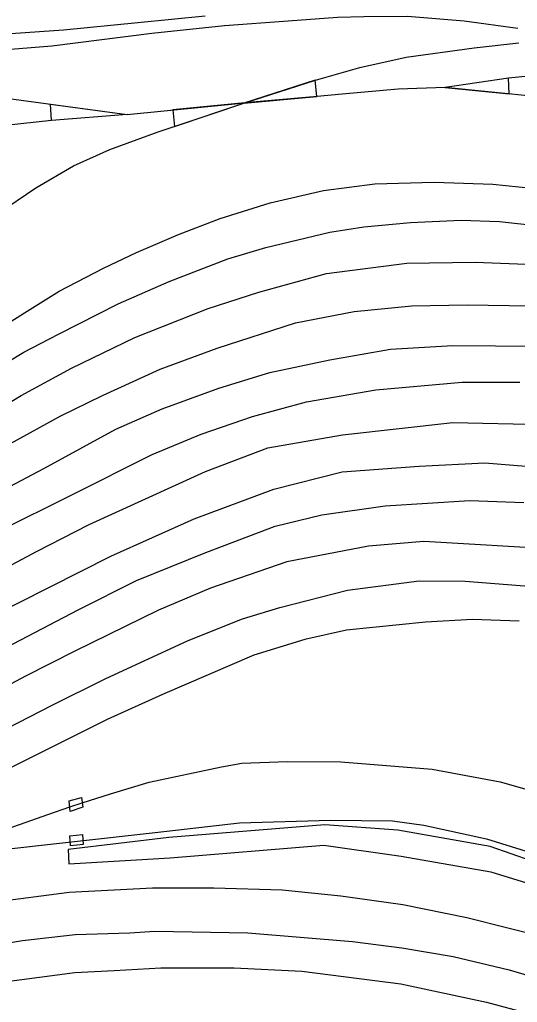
# Model space of a CAD drawing. Extents: x 6541740 to 6566395, y 5525066 to 5530361.
# Drawn here: x 6553932.4 to 6553961, y 5525397.5 to 5525454 of the extents above; entities that cross this region are included whole.
import ezdxf

# ---------------------------------------------------------------- set-up
doc = ezdxf.new("R2010")
doc.units = 0
for name, color, linetype in [('TOR_PS_OPIS_T-ukresy', 7, 'Continuous'), ('TOR_PS_T-rowy otwarte nieumocnione', 7, 'Continuous'), ('TOR_PS_T-wypelnienia', 7, 'Continuous')]:
    doc.layers.add(name, color=color, linetype=linetype)

msp = doc.modelspace()

# ---------------------------------------------------------------- linework, layer by layer
at = {"layer": 'TOR_PS_OPIS_T-ukresy'}
for points in [[(6553877.217, 5525430.746), (6553882.208, 5525434.272), (6553886.809, 5525437.524), (6553892.037, 5525441.33), (6553896.393, 5525444.29), (6553900.2, 5525446.93), (6553903.533, 5525448.52), (6553905.143, 5525449.195), (6553907.868, 5525450.021), (6553913.673, 5525450.757), (6553918.136, 5525451.151), (6553922.475, 5525451.519), (6553928.244, 5525452.062), (6553934.203, 5525452.543), (6553939.952, 5525453.27), (6553944.134, 5525453.71), (6553947.794, 5525453.964), (6553950.626, 5525454.181), (6553952.142, 5525454.215), (6553954.661, 5525454.233), (6553957.914, 5525453.964), (6553961.018, 5525453.56)], [(6553924.014, 5525436.834), (6553927.896, 5525440.248), (6553931.049, 5525442.875), (6553933.277, 5525444.38), (6553935.44, 5525445.63), (6553937.53, 5525446.585), (6553940.319, 5525447.582), (6553941.291, 5525447.917), (6553945.256, 5525449.241), (6553949.371, 5525450.568), (6553951.919, 5525451.286), (6553954.588, 5525451.886), (6553958.498, 5525452.425), (6553961.064, 5525452.708)], [(6553903.874, 5525451.083), (6553906.104, 5525451.667), (6553909.595, 5525451.983), (6553912.866, 5525451.715), (6553918.136, 5525451.151), (6553922.436, 5525450.656), (6553923.945, 5525450.44), (6553928.32, 5525449.831), (6553931.005, 5525449.596), (6553938.542, 5525448.595)], [(6554021.463, 5525414.393), (6554017.286, 5525417.697), (6554012.567, 5525421.486), (6554007.403, 5525425.655), (6554004.004, 5525428.274), (6553998.608, 5525432.477), (6553993.087, 5525436.811), (6553987.168, 5525441.486), (6553981.707, 5525445.458), (6553978.357, 5525447.401), (6553975.542, 5525448.697), (6553973.368, 5525449.456), (6553970.625, 5525450.368), (6553968.347, 5525450.739), (6553966.032, 5525450.924), (6553964.406, 5525450.923), (6553963.143, 5525450.943), (6553960.476, 5525450.684), (6553956.829, 5525450.142)], [(6553982.933, 5525441.931), (6553981.173, 5525443.061), (6553979.063, 5525444.262), (6553974.604, 5525446.575), (6553971.806, 5525447.593), (6553968.053, 5525448.78), (6553964.834, 5525449.341), (6553956.829, 5525450.142), (6553954.128, 5525450.04), (6553950.895, 5525449.763), (6553949.472, 5525449.626), (6553945.3, 5525449.255)], [(6553938.542, 5525448.595), (6553945.3, 5525449.255)], [(6553938.542, 5525448.595), (6553934.174, 5525448.239)], [(6553934.174, 5525448.239), (6553931.545, 5525447.948)], [(6553929.198, 5525435.024), (6553932.623, 5525437.177), (6553934.632, 5525438.431), (6553937.183, 5525439.759), (6553939.065, 5525440.656), (6553941.482, 5525441.684), (6553943.877, 5525442.612), (6553946.762, 5525443.518), (6553949.833, 5525444.226), (6553952.776, 5525444.611), (6553956.189, 5525444.696), (6553959.577, 5525444.592), (6553963.318, 5525444.209)], [(6553918.233, 5525425.133), (6553922.067, 5525428.124), (6553924.68, 5525430.006), (6553927.077, 5525431.608), (6553929.075, 5525432.816), (6553932.591, 5525434.916), (6553934.587, 5525435.963), (6553938.018, 5525437.709), (6553940.954, 5525438.992), (6553944.319, 5525440.29), (6553946.511, 5525440.942), (6553950.203, 5525441.83), (6553952.155, 5525442.124), (6553954.839, 5525442.374), (6553957.755, 5525442.507), (6553959.948, 5525442.428), (6553962.214, 5525442.182)], [(6553909.071, 5525415.285), (6553914.2, 5525419.727), (6553917.887, 5525422.658), (6553922.416, 5525425.998), (6553925.175, 5525427.905), (6553928.908, 5525430.308), (6553932.447, 5525432.433), (6553935.338, 5525434.007), (6553938.97, 5525435.772), (6553943.19, 5525437.443), (6553946.105, 5525438.379), (6553950.002, 5525439.438), (6553954.621, 5525440.034), (6553958.564, 5525440.106), (6553961.96, 5525439.965)], [(6553901.267, 5525406.945), (6553908.524, 5525412.649), (6553912.281, 5525415.599), (6553916.169, 5525418.692), (6553919.957, 5525421.713), (6553924.35, 5525425.021), (6553927.439, 5525427.024), (6553931.816, 5525429.677), (6553934.687, 5525431.238), (6553937.126, 5525432.431), (6553940.429, 5525433.946), (6553943.713, 5525435.154), (6553948.217, 5525436.607), (6553951.592, 5525437.267), (6553954.909, 5525437.593), (6553958.093, 5525437.641), (6553961.711, 5525437.595)], [(6553916.169, 5525418.692), (6553920.145, 5525420.919), (6553925.054, 5525423.598), (6553927.489, 5525424.934), (6553933.744, 5525428.241), (6553937.888, 5525430.49), (6553940.54, 5525431.662), (6553943.811, 5525432.862), (6553946.74, 5525433.762), (6553950.185, 5525434.491), (6553953.688, 5525435.095), (6553957.263, 5525435.311), (6553962.18, 5525435.271)], [(6553908.524, 5525412.649), (6553917.546, 5525417.557), (6553918.527, 5525418.028), (6553922.051, 5525419.815), (6553926.599, 5525422.251), (6553931.127, 5525424.631), (6553935.307, 5525426.697), (6553939.978, 5525429.035), (6553942.791, 5525430.209), (6553945.746, 5525431.216), (6553948.848, 5525432.077), (6553952.837, 5525432.752), (6553957.813, 5525433.2), (6553961.117, 5525433.196)], [(6553904.144, 5525405.649), (6553906.459, 5525407.388), (6553911.062, 5525410.974), (6553913.191, 5525412.399), (6553914.869, 5525413.546), (6553919.922, 5525416.286), (6553924.652, 5525418.876), (6553928.494, 5525420.902), (6553933.313, 5525423.456), (6553936.351, 5525425.016), (6553943.034, 5525428.07), (6553946.632, 5525429.416), (6553950.916, 5525430.172), (6553957.262, 5525430.873), (6553962.474, 5525430.761)], [(6553906.459, 5525407.388), (6553910.342, 5525409.511), (6553916.748, 5525412.617), (6553924.641, 5525416.715), (6553930.529, 5525419.632), (6553937.591, 5525423.193), (6553942.384, 5525425.338), (6553946.978, 5525427.047), (6553950.905, 5525428.048), (6553955.328, 5525428.37), (6553959.109, 5525428.559), (6553964.052, 5525428.15)], [(6553897.957, 5525400.66), (6553909.276, 5525407.04), (6553913.197, 5525408.923), (6553917.674, 5525410.975), (6553921.782, 5525412.929), (6553926.297, 5525415.231), (6553931.572, 5525417.944), (6553935.71, 5525420.114), (6553939.064, 5525421.797), (6553943.067, 5525423.415), (6553947.057, 5525424.92), (6553949.729, 5525425.565), (6553953.372, 5525426.08), (6553958.248, 5525426.388), (6553961.356, 5525426.282)], [(6553963.409, 5525423.587), (6553955.607, 5525424.04), (6553952.413, 5525423.776), (6553947.725, 5525422.86), (6553943.338, 5525421.362), (6553940.346, 5525420.099), (6553935.522, 5525417.741), (6553932.685, 5525416.293), (6553926.895, 5525413.22), (6553923.054, 5525411.16), (6553916.749, 5525407.711), (6553912.926, 5525405.414)], [(6553894.213, 5525397.653), (6553898.278, 5525399.775), (6553903.206, 5525402.072), (6553903.805, 5525402.33), (6553906.358, 5525403.188), (6553910.424, 5525404.639), (6553912.926, 5525405.414), (6553916.892, 5525406.816), (6553919.3, 5525407.632), (6553922.572, 5525408.845), (6553926.891, 5525410.826), (6553929.654, 5525412.282), (6553934.221, 5525414.63), (6553937.272, 5525416.149), (6553942.05, 5525418.343), (6553945.166, 5525419.584), (6553947.324, 5525420.251), (6553951.218, 5525421.245), (6553955.339, 5525421.768), (6553957.974, 5525421.755), (6553962.114, 5525421.44)], [(6553961.09, 5525419.454), (6553958.409, 5525419.563), (6553955.704, 5525419.392), (6553951.158, 5525418.948), (6553948.75, 5525418.408), (6553945.817, 5525417.497), (6553940.56, 5525415.238), (6553937.381, 5525413.804), (6553931.194, 5525410.713), (6553927.795, 5525409.095), (6553924.26, 5525407.472), (6553922.747, 5525406.779), (6553920.409, 5525405.866), (6553916.168, 5525404.395)]]:
    msp.add_lwpolyline(points, dxfattribs=at)
for points in [[(6553945.256, 5525449.241), (6553949.44, 5525449.623), (6553949.352, 5525450.562)], [(6553956.829, 5525450.142), (6553960.52, 5525449.773), (6553960.474, 5525450.684)], [(6553938.542, 5525448.595), (6553934.174, 5525448.239), (6553934.13, 5525449.181)], [(6553945.3, 5525449.255), (6553941.162, 5525448.851), (6553941.253, 5525447.905)]]:
    msp.add_lwpolyline(points, close=True, dxfattribs=at)
at = {"layer": 'TOR_PS_T-rowy otwarte nieumocnione'}
for points in [[(6553905.079, 5525395.749), (6553907.448, 5525397.578), (6553908.826, 5525398.513), (6553910.654, 5525399.63), (6553912.372, 5525400.458), (6553915.512, 5525401.825), (6553918.304, 5525402.872), (6553920.719, 5525403.69), (6553922.461, 5525404.265), (6553926.511, 5525405.706), (6553930.631, 5525407.176), (6553934.038, 5525408.353), (6553935.232, 5525408.785), (6553935.949, 5525409.017), (6553937.585, 5525409.538), (6553939.793, 5525410.2), (6553943.953, 5525411.08), (6553945.134, 5525411.29), (6553947.743, 5525411.383), (6553950.828, 5525411.367), (6553956.075, 5525410.946), (6553959.992, 5525410.213), (6553961.817, 5525409.708)], [(6553926.511, 5525405.706), (6553930.676, 5525406.262), (6553940.14, 5525407.299), (6553944.99, 5525407.858), (6553950.238, 5525408.014), (6553953.801, 5525407.982), (6553955.607, 5525407.729), (6553959.201, 5525406.939), (6553962.046, 5525406.066), (6553963.866, 5525405.457), (6553966.318, 5525404.483)], [(6553993.509, 5525388.387), (6553983.174, 5525392.968), (6553976.971, 5525395.753), (6553973.085, 5525397.547), (6553968.745, 5525399.243), (6553966.911, 5525399.986), (6553962.641, 5525401.254), (6553958.079, 5525402.411), (6553954.392, 5525403.152), (6553950.831, 5525403.646), (6553947.454, 5525403.984), (6553943.513, 5525404.115), (6553939.99, 5525404.111), (6553935.203, 5525403.866), (6553930.782, 5525403.276), (6553926.504, 5525402.563), (6553922.239, 5525401.574), (6553916.722, 5525399.938), (6553914.151, 5525398.918), (6553910.694, 5525397.496), (6553905.358, 5525394.857), (6553901.295, 5525392.748)], [(6553938.694, 5525401.539), (6553940.128, 5525401.644), (6553945.471, 5525401.548), (6553951.498, 5525401.043), (6553954.334, 5525400.674), (6553957.296, 5525400.17), (6553960.504, 5525399.41), (6553963.687, 5525398.474), (6553966.829, 5525397.508), (6553971.751, 5525395.617), (6553976.775, 5525393.512), (6553985.614, 5525389.468), (6553989.095, 5525387.93), (6553994.789, 5525385.406)], [(6553891.297, 5525384.929), (6553895.266, 5525387.022), (6553904.859, 5525391.973), (6553911.127, 5525395.126), (6553918.134, 5525397.91), (6553921.924, 5525399.042), (6553926.703, 5525400.14), (6553932.513, 5525401.091), (6553935.541, 5525401.442), (6553938.694, 5525401.539)], [(6553890.455, 5525381.461), (6553907.11, 5525390.776), (6553911.526, 5525392.987), (6553914.98, 5525394.424), (6553918.037, 5525395.612), (6553920.505, 5525396.415), (6553923.809, 5525397.236), (6553926.918, 5525397.935), (6553931.465, 5525398.726), (6553935.521, 5525399.254), (6553937.785, 5525399.368), (6553940.467, 5525399.527), (6553944.687, 5525399.529), (6553948.593, 5525399.342), (6553954.273, 5525398.609), (6553959.209, 5525397.556), (6553963.425, 5525396.425), (6553966.653, 5525395.392), (6553972.645, 5525393.096), (6553976.549, 5525391.33), (6553979.99, 5525389.796), (6553984.085, 5525387.957), (6553988.914, 5525385.874), (6553994.607, 5525383.35)]]:
    msp.add_lwpolyline(points, dxfattribs=at)
at = {"layer": 'TOR_PS_T-wypelnienia'}
for points in [[(6553926.462, 5525454.066), (6553927.004, 5525453.335), (6553928.074, 5525453.116), (6553929.425, 5525452.957), (6553931.295, 5525453.198), (6553934.874, 5525453.464), (6553939.156, 5525453.868), (6553943.018, 5525454.264)], [(6553966.319, 5525404.486), (6553965.43, 5525404.42), (6553964.245, 5525404.81), (6553959.418, 5525406.506), (6553954.115, 5525407.434), (6553949.909, 5525407.744), (6553940.925, 5525407.011), (6553935.133, 5525406.335), (6553935.185, 5525405.507), (6553941.008, 5525405.848), (6553949.856, 5525406.581), (6553954.289, 5525405.956), (6553959.458, 5525405.045), (6553965.255, 5525403.266), (6553966.119, 5525402.089)]]:
    msp.add_lwpolyline(points, dxfattribs=at)
for points in [[(6553935.191, 5525409.128), (6553935.914, 5525409.314), (6553935.976, 5525408.765), (6553935.265, 5525408.514)], [(6553935.236, 5525407.111), (6553935.969, 5525407.192), (6553936, 5525406.627), (6553935.272, 5525406.55)]]:
    msp.add_lwpolyline(points, close=True, dxfattribs=at)

doc.saveas('drawing.dxf')
